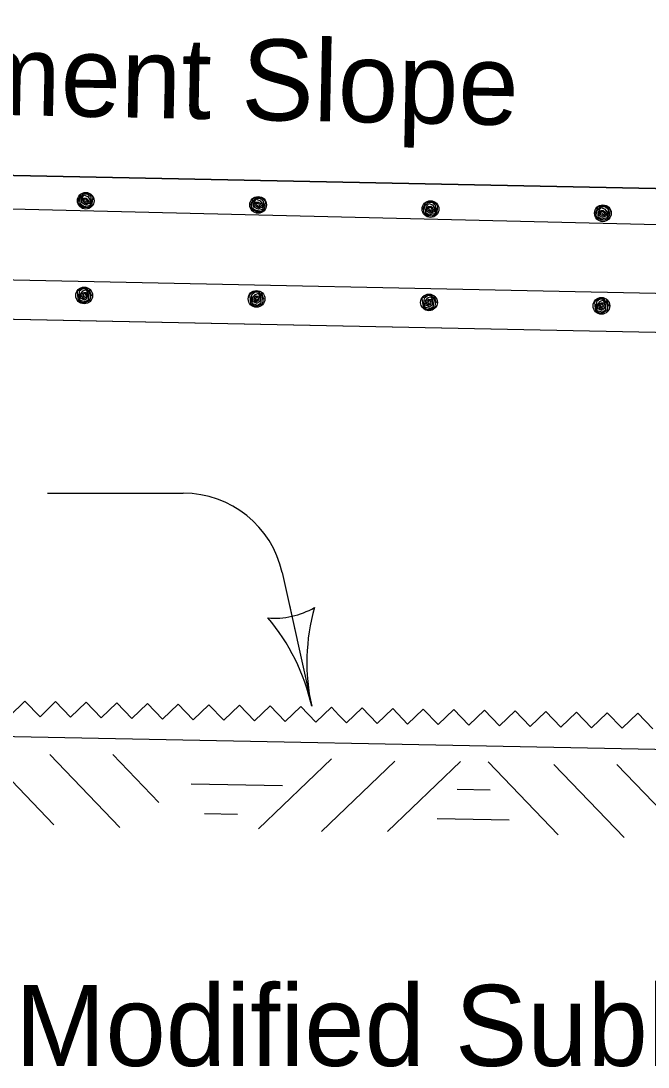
# Model space of a CAD drawing. Extents: x 5546 to 81668, y 3174 to 15999.
# Drawn here: x 17676.2 to 17800, y 13789.6 to 13996.2 of the extents above; entities that cross this region are included whole.
import ezdxf

# ---------------------------------------------------------------- set-up
doc = ezdxf.new("R2010")
doc.units = 0
for name, color, linetype in [('PS_BOLT', 7, 'Continuous'), ('PS_CONST', 7, 'Continuous'), ('PS_DIM', 7, 'Continuous')]:
    doc.layers.add(name, color=color, linetype=linetype)

msp = doc.modelspace()

# ---------------------------------------------------------------- linework, layer by layer
at = {"layer": 'PS_BOLT'}
msp.add_line((18199.22, 13934.15), (17467.7, 13949.31), dxfattribs=at)
at = {"layer": 'PS_CONST'}
for p, q in [((17681.46, 13902.97), (17708.27, 13902.97)), ((17727.8, 13887.27), (17733.62, 13860.9))]:
    msp.add_line(p, q, dxfattribs=at)
for centre, radius, start, end in [((17708.27, 13882.97), 20, 12.4314, 90), ((17726.37, 13893.8), 15.52, 264.685, 300.1517), ((17772.85, 13869.54), 40.18, 164.3459, 192.4183), ((17694.38, 13852.26), 40.18, 12.4183, 40.4908)]:
    msp.add_arc(centre, radius, start, end, dxfattribs=at)
at = {"layer": 'PS_DIM'}
for p, q in [((18178, 13955.6), (17467.74, 13969.86)), ((17467.74, 13969.86), (18178, 13955.6)), ((17467.71, 13964.11), (18199.3, 13946.45)), ((17467.17, 13941.51), (18216.28, 13926.47)), ((17468.31, 13941.48), (18216.28, 13926.47)), ((17729.22, 13880.82), (17730.35, 13875.72)), ((17467.74, 13859.07), (18284.33, 13842.68)), ((17668.89, 13851.87), (17682.75, 13837.45)), ((17681.9, 13851.38), (17695.75, 13836.96)), ((17694.35, 13851.36), (17703.45, 13841.89)), ((17737.56, 13850.49), (17723.14, 13836.64)), ((17750.01, 13850.02), (17735.58, 13836.16)), ((17763.02, 13849.98), (17748.59, 13836.12)), ((17768.43, 13849.87), (17782.28, 13835.45)), ((17781.43, 13849.38), (17795.28, 13834.96)), ((17793.88, 13849.36), (17807.74, 13834.94))]:
    msp.add_line(p, q, dxfattribs=at)
for points in [[(17687.49, 13960.67), (17687.77, 13961.22), (17688.08, 13962.07), (17688.96, 13962.2), (17689.73, 13962.05), (17690.42, 13961.46), (17690.32, 13960.64), (17690.15, 13959.77), (17689.44, 13959.39), (17688.7, 13959.34), (17687.77, 13959.9), (17687.72, 13960.54), (17687.98, 13961.4), (17688.57, 13962.09), (17689.39, 13962.03), (17690.03, 13961.44), (17690.07, 13960.66), (17689.86, 13959.8), (17689.37, 13959.69), (17688.77, 13959.53), (17688.07, 13959.98), (17688.12, 13960.61), (17688.27, 13961.33), (17688.69, 13961.83), (17689.41, 13961.54), (17689.8, 13960.97), (17689.8, 13960.24), (17689.39, 13960.08), (17688.94, 13959.86), (17688.38, 13960.25), (17688.27, 13960.79), (17688.56, 13961.26), (17689.09, 13961.27), (17689.46, 13961), (17689.57, 13960.5), (17689.36, 13960.27), (17689.06, 13960.15), (17688.64, 13960.42), (17688.57, 13960.77), (17688.79, 13961.1), (17689.07, 13961.02), (17689.25, 13960.77), (17689.22, 13960.43), (17688.98, 13960.45), (17688.86, 13960.75)], [(17721.52, 13959.85), (17721.8, 13960.4), (17722.11, 13961.25), (17722.99, 13961.38), (17723.76, 13961.23), (17724.45, 13960.64), (17724.35, 13959.82), (17724.18, 13958.96), (17723.47, 13958.57), (17722.74, 13958.52), (17721.8, 13959.08), (17721.75, 13959.72), (17722.01, 13960.58), (17722.6, 13961.27), (17723.42, 13961.2), (17724.06, 13960.62), (17724.1, 13959.84), (17723.89, 13958.98), (17723.39, 13958.86), (17722.8, 13958.71), (17722.1, 13959.15), (17722.15, 13959.79), (17722.3, 13960.5), (17722.72, 13961.01), (17723.43, 13960.72), (17723.83, 13960.15), (17723.83, 13959.42), (17723.42, 13959.25), (17722.97, 13959.04), (17722.41, 13959.42), (17722.3, 13959.97), (17722.59, 13960.44), (17723.12, 13960.45), (17723.49, 13960.17), (17723.6, 13959.68), (17723.39, 13959.45), (17723.09, 13959.33), (17722.67, 13959.6), (17722.6, 13959.95), (17722.82, 13960.27), (17723.11, 13960.2), (17723.28, 13959.95), (17723.25, 13959.61), (17723.01, 13959.62), (17722.89, 13959.93)], [(17755.56, 13959.03), (17755.83, 13959.57), (17756.14, 13960.43), (17757.02, 13960.56), (17757.79, 13960.41), (17758.48, 13959.82), (17758.37, 13959), (17758.21, 13958.13), (17757.5, 13957.74), (17756.77, 13957.7), (17755.83, 13958.26), (17755.78, 13958.9), (17756.04, 13959.76), (17756.63, 13960.45), (17757.45, 13960.38), (17758.09, 13959.8), (17758.13, 13959.02), (17757.92, 13958.15), (17757.43, 13958.05), (17756.83, 13957.89), (17756.13, 13958.33), (17756.17, 13958.97), (17756.33, 13959.69), (17756.75, 13960.19), (17757.46, 13959.9), (17757.86, 13959.33), (17757.86, 13958.6), (17757.45, 13958.43), (17757, 13958.22), (17756.44, 13958.61), (17756.34, 13959.15), (17756.61, 13959.61), (17757.15, 13959.63), (17757.52, 13959.35), (17757.63, 13958.86), (17757.42, 13958.63), (17757.12, 13958.5), (17756.7, 13958.78), (17756.63, 13959.13), (17756.85, 13959.45), (17757.13, 13959.38), (17757.31, 13959.13), (17757.28, 13958.78), (17757.04, 13958.8), (17756.92, 13959.11)], [(17789.59, 13958.21), (17789.86, 13958.75), (17790.17, 13959.61), (17791.05, 13959.74), (17791.82, 13959.58), (17792.51, 13959), (17792.4, 13958.17), (17792.24, 13957.31), (17791.53, 13956.93), (17790.8, 13956.88), (17789.86, 13957.43), (17789.81, 13958.07), (17790.07, 13958.93), (17790.65, 13959.62), (17791.48, 13959.56), (17792.12, 13958.98), (17792.16, 13958.19), (17791.95, 13957.33), (17791.46, 13957.22), (17790.86, 13957.07), (17790.16, 13957.51), (17790.2, 13958.14), (17790.36, 13958.86), (17790.78, 13959.37), (17791.49, 13959.07), (17791.89, 13958.51), (17791.88, 13957.77), (17791.48, 13957.61), (17791.03, 13957.4), (17790.47, 13957.78), (17790.37, 13958.33), (17790.64, 13958.79), (17791.18, 13958.8), (17791.55, 13958.53), (17791.66, 13958.03), (17791.45, 13957.8), (17791.15, 13957.68), (17790.73, 13957.96), (17790.66, 13958.3), (17790.88, 13958.63), (17791.16, 13958.56), (17791.34, 13958.3), (17791.31, 13957.96), (17791.07, 13957.98), (17790.95, 13958.28)], [(17690.23, 13941.9), (17689.98, 13942.46), (17689.71, 13943.32), (17688.83, 13943.49), (17688.06, 13943.37), (17687.34, 13942.81), (17687.41, 13941.99), (17687.53, 13941.12), (17688.23, 13940.7), (17688.96, 13940.62), (17689.92, 13941.14), (17690, 13941.77), (17689.78, 13942.64), (17689.22, 13943.36), (17688.4, 13943.33), (17687.73, 13942.78), (17687.66, 13942), (17687.82, 13941.13), (17688.32, 13940.99), (17688.91, 13940.82), (17689.62, 13941.22), (17689.61, 13941.86), (17689.49, 13942.58), (17689.08, 13943.11), (17688.36, 13942.84), (17687.94, 13942.3), (17687.91, 13941.57), (17688.31, 13941.38), (17688.75, 13941.15), (17689.33, 13941.51), (17689.45, 13942.05), (17689.2, 13942.53), (17688.66, 13942.56), (17688.28, 13942.31), (17688.15, 13941.81), (17688.35, 13941.58), (17688.65, 13941.44), (17689.08, 13941.69), (17689.16, 13942.04), (17688.96, 13942.37), (17688.67, 13942.32), (17688.48, 13942.07), (17688.49, 13941.73), (17688.74, 13941.73), (17688.87, 13942.03)], [(17724.26, 13941.21), (17724.01, 13941.77), (17723.74, 13942.64), (17722.86, 13942.81), (17722.09, 13942.69), (17721.37, 13942.14), (17721.45, 13941.31), (17721.57, 13940.43), (17722.26, 13940.02), (17722.99, 13939.94), (17723.95, 13940.45), (17724.03, 13941.09), (17723.81, 13941.96), (17723.25, 13942.67), (17722.43, 13942.65), (17721.76, 13942.09), (17721.69, 13941.31), (17721.86, 13940.44), (17722.35, 13940.31), (17722.94, 13940.13), (17723.66, 13940.54), (17723.64, 13941.18), (17723.52, 13941.9), (17723.12, 13942.43), (17722.39, 13942.16), (17721.97, 13941.61), (17721.95, 13940.88), (17722.34, 13940.7), (17722.78, 13940.47), (17723.36, 13940.83), (17723.49, 13941.37), (17723.23, 13941.84), (17722.69, 13941.88), (17722.31, 13941.63), (17722.18, 13941.13), (17722.38, 13940.9), (17722.68, 13940.76), (17723.11, 13941.01), (17723.19, 13941.36), (17722.99, 13941.69), (17722.7, 13941.63), (17722.51, 13941.39), (17722.52, 13941.04), (17722.77, 13941.05), (17722.9, 13941.35)], [(17758.29, 13940.53), (17758.04, 13941.09), (17757.78, 13941.96), (17756.89, 13942.12), (17756.12, 13942), (17755.4, 13941.45), (17755.48, 13940.62), (17755.6, 13939.75), (17756.29, 13939.33), (17757.02, 13939.26), (17757.99, 13939.77), (17758.06, 13940.41), (17757.84, 13941.28), (17757.29, 13941.99), (17756.46, 13941.96), (17755.8, 13941.41), (17755.72, 13940.63), (17755.89, 13939.76), (17756.38, 13939.63), (17756.97, 13939.45), (17757.69, 13939.86), (17757.67, 13940.49), (17757.55, 13941.22), (17757.15, 13941.74), (17756.43, 13941.48), (17756.01, 13940.93), (17755.98, 13940.2), (17756.37, 13940.02), (17756.82, 13939.79), (17757.39, 13940.14), (17757.52, 13940.69), (17757.26, 13941.16), (17756.73, 13941.19), (17756.35, 13940.94), (17756.21, 13940.45), (17756.41, 13940.21), (17756.71, 13940.07), (17757.14, 13940.33), (17757.23, 13940.67), (17757.02, 13941.01), (17756.73, 13940.95), (17756.55, 13940.7), (17756.55, 13940.36), (17756.8, 13940.37), (17756.93, 13940.66)], [(17792.33, 13939.85), (17792.08, 13940.4), (17791.81, 13941.27), (17790.93, 13941.44), (17790.15, 13941.32), (17789.44, 13940.77), (17789.51, 13939.94), (17789.63, 13939.06), (17790.33, 13938.65), (17791.06, 13938.57), (17792.02, 13939.09), (17792.1, 13939.72), (17791.88, 13940.59), (17791.32, 13941.31), (17790.5, 13941.28), (17789.83, 13940.73), (17789.76, 13939.95), (17789.93, 13939.08), (17790.41, 13938.94), (17791.01, 13938.77), (17791.72, 13939.18), (17791.7, 13939.81), (17791.59, 13940.54), (17791.18, 13941.06), (17790.46, 13940.79), (17790.04, 13940.25), (17790.01, 13939.51), (17790.4, 13939.33), (17790.85, 13939.1), (17791.42, 13939.46), (17791.55, 13940), (17791.3, 13940.48), (17790.76, 13940.51), (17790.38, 13940.26), (17790.24, 13939.77), (17790.45, 13939.53), (17790.74, 13939.39), (17791.17, 13939.65), (17791.26, 13939.99), (17791.06, 13940.33), (17790.77, 13940.27), (17790.58, 13940.02), (17790.59, 13939.68), (17790.83, 13939.68), (17790.97, 13939.98)], [(17673.94, 13858.95), (17677.02, 13861.91), (17679.99, 13858.82), (17683.07, 13861.79), (17686.04, 13858.7), (17689.12, 13861.67), (17692.08, 13858.59), (17695.17, 13861.55), (17698.13, 13858.46), (17701.22, 13861.42), (17704.18, 13858.34), (17707.27, 13861.3), (17710.23, 13858.22), (17713.32, 13861.18), (17716.28, 13858.1), (17719.36, 13861.06), (17722.33, 13857.98), (17725.41, 13860.94), (17728.38, 13857.85), (17731.46, 13860.82), (17734.42, 13857.73), (17737.51, 13860.7), (17738.99, 13859.15)], [(17738.99, 13859.15), (17740.47, 13857.61), (17743.56, 13860.58), (17746.52, 13857.49), (17749.61, 13860.45), (17752.57, 13857.37), (17755.66, 13860.33), (17758.62, 13857.25), (17761.7, 13860.21), (17764.67, 13857.13), (17767.76, 13860.09), (17770.72, 13857), (17773.8, 13859.97), (17776.77, 13856.88), (17779.85, 13859.85), (17782.81, 13856.76), (17785.9, 13859.73), (17788.87, 13856.64), (17791.95, 13859.6), (17794.91, 13856.52), (17798, 13859.48), (17800.96, 13856.4)], [(17709.81, 13845.57), (17727.87, 13845.21)], [(17762.35, 13844.49), (17768.88, 13844.36)], [(17712.46, 13839.72), (17718.99, 13839.59)], [(17758.4, 13838.72), (17772.59, 13838.43)]]:
    msp.add_lwpolyline(points, dxfattribs=at)
for centre in [(17689.02, 13960.73), (17723.05, 13959.91), (17757.08, 13959.09), (17791.11, 13958.27), (17688.71, 13942.02), (17722.74, 13941.34), (17756.78, 13940.65), (17790.81, 13939.97)]:
    msp.add_circle(centre, 1.65, dxfattribs=at)

# ---------------------------------------------------------------- texts
at = {"layer": 'PS_CONST'}
msp.add_text('Normal Pavement Slope', height=16, rotation=358.8502, dxfattribs=at).set_placement((17542.5, 13980.29))
msp.add_text('Modified Subbase', height=16, dxfattribs=at).set_placement((17675.1, 13789.83))

doc.saveas('drawing.dxf')
